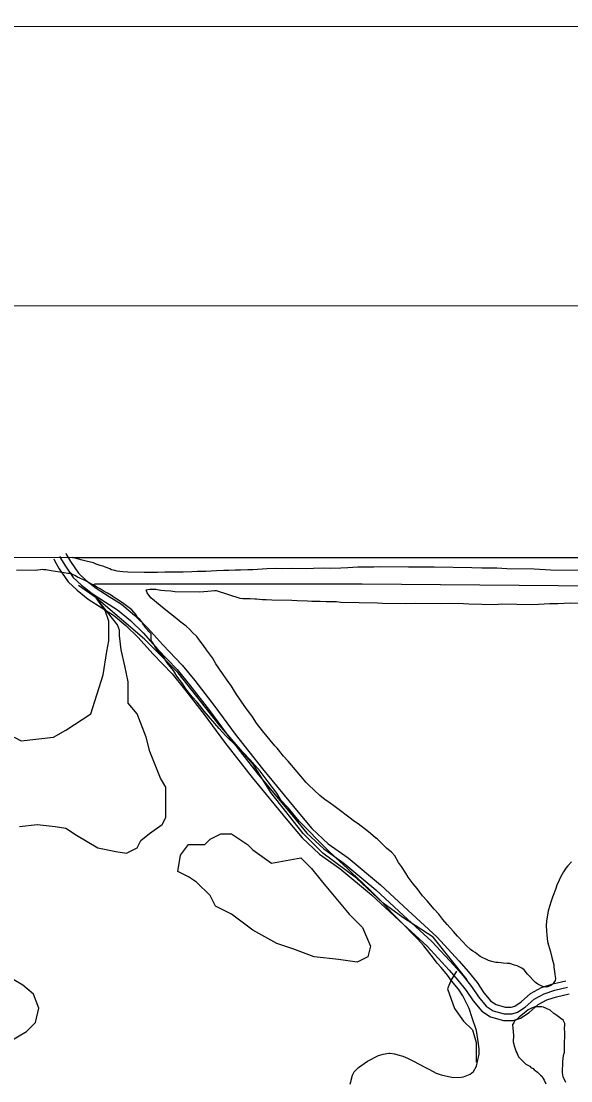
# Model space of a CAD drawing. Extents: x 3245246 to 3283090, y 806824 to 832173.
# Drawn here: x 3273620 to 3274851, y 829217 to 831590 of the extents above; entities that cross this region are included whole.
import ezdxf

# ---------------------------------------------------------------- set-up
doc = ezdxf.new("R2010")
doc.units = 0
for name, color, linetype in [('G-ANNO-NPLT', 7, 'Continuous'), ('V-ANNO-SYMB', 7, 'Continuous'), ('V-GRID-FRAM', 7, 'Continuous'), ('V-ROAD-CNTR', 7, 'Continuous'), ('V-SITE-VEGE', 7, 'Continuous'), ('V-TOPO-SHOR', 7, 'Continuous')]:
    doc.layers.add(name, color=color, linetype=linetype)

msp = doc.modelspace()

# ---------------------------------------------------------------- linework, layer by layer
at = {"layer": 'G-ANNO-NPLT'}
msp.add_lwpolyline([(3245829.3, 807423.2), (3282496, 807407.2), (3282506.5, 831573.8), (3245839.8, 831589.8)], close=True, dxfattribs=at)
at = {"layer": 'V-ANNO-SYMB'}
msp.add_lwpolyline([(3248579.7, 808047), (3281662.9, 808032.6), (3281672.9, 830949.1), (3248589.7, 830963.6), (3248579.7, 808047)], dxfattribs=at)
at = {"layer": 'V-GRID-FRAM'}
msp.add_lwpolyline([(3249428.8, 830400), (3280833.3, 830386.3), (3280833.3, 812199.6), (3249412.9, 812213.3), (3249428.8, 830400)], dxfattribs=at)
at = {"layer": 'V-ROAD-CNTR'}
for points in [[(3273706.5, 830392.1), (3273708.5, 830387.8), (3273717.6, 830372), (3273736.6, 830344.3), (3273755, 830327.2), (3273779.1, 830308.2), (3273808.9, 830289.3), (3273835.8, 830272.1), (3273864.7, 830247.9), (3273893.2, 830220.3), (3273925.8, 830183.4), (3273969, 830138.3), (3273997.1, 830103.9), (3274041.9, 830046.5), (3274087, 829984.6), (3274148.7, 829906.3), (3274229, 829809.4), (3274259.9, 829771.7), (3274297.7, 829736.6), (3274342.7, 829704.4), (3274414.5, 829645.1), (3274476.4, 829587.4), (3274539.8, 829529.2), (3274589.3, 829475.2), (3274609.5, 829452.6), (3274628.6, 829428.7), (3274643.9, 829405.1), (3274661.5, 829384.6), (3274677.1, 829374.1), (3274701.8, 829367.2), (3274719.4, 829367.2), (3274731.6, 829371.1), (3274748.4, 829382), (3274768.9, 829400.3), (3274791.3, 829412.2), (3274814.6, 829420), (3274843.3, 829426.7)], [(3273720.1, 830398.4), (3273721.8, 830394.7), (3273730.3, 830380), (3273748.1, 830354.2), (3273764.8, 830338.6), (3273787.8, 830320.5), (3273817, 830302), (3273844.7, 830284.3), (3273874.8, 830259), (3273904, 830230.7), (3273936.9, 830193.6), (3273980.2, 830148.2), (3274008.8, 830113.3), (3274053.9, 830055.6), (3274099, 829993.7), (3274160.4, 829915.7), (3274240.5, 829818.9), (3274270.9, 829782), (3274307.2, 829748.3), (3274351.9, 829716.3), (3274424.4, 829656.3), (3274486.6, 829598.4), (3274550.4, 829539.8), (3274600.4, 829485.3), (3274620.9, 829462.3), (3274640.8, 829437.4), (3274655.9, 829414.1), (3274671.6, 829395.9), (3274683.5, 829387.9), (3274703.8, 829382.2), (3274717.1, 829382.2), (3274725.1, 829384.8), (3274739.3, 829393.9), (3274760.2, 829412.7), (3274785.4, 829426.1), (3274810.5, 829434.4), (3274839.8, 829441.3)], [(3273692.9, 830385.8), (3273695.2, 830380.9), (3273704.9, 830364), (3273725.2, 830334.4), (3273745.3, 830315.8), (3273770.4, 830295.9), (3273800.9, 830276.6), (3273826.9, 830260), (3273854.7, 830236.7), (3273882.3, 830210), (3273914.8, 830173.3), (3273957.8, 830128.3), (3273985.4, 830094.5), (3274029.9, 830037.5), (3274075.1, 829975.6), (3274137.1, 829896.8), (3274217.4, 829799.8), (3274249, 829761.4), (3274288.2, 829725), (3274333.6, 829692.5), (3274404.6, 829633.8), (3274466.2, 829576.4), (3274529.2, 829518.5), (3274578.2, 829465.2), (3274598, 829443), (3274616.4, 829419.9), (3274631.8, 829396.1), (3274651.5, 829373.2), (3274670.8, 829360.3), (3274699.7, 829352.2), (3274721.7, 829352.2), (3274738, 829357.4), (3274757.6, 829370), (3274777.5, 829387.9), (3274797.2, 829398.4), (3274818.7, 829405.5), (3274846.7, 829412.1)]]:
    msp.add_lwpolyline(points, dxfattribs=at)
at = {"layer": 'V-SITE-VEGE'}
for p, q in [((3273735.2, 830389.4), (3275489.6, 830388.7)), ((3273749.2, 830385.5), (3273735.2, 830389.4)), ((3273735.2, 830389.4), (3273735.2, 830389.4)), ((3273753.4, 830383.8), (3273749.2, 830385.5)), ((3273765.8, 830380.9), (3273753.4, 830383.8)), ((3273781.9, 830376.9), (3273765.8, 830380.9)), ((3273787.8, 830374.2), (3273781.9, 830376.9)), ((3273796.9, 830371.3), (3273787.8, 830374.2)), ((3273802.8, 830369.6), (3273796.9, 830371.3)), ((3273809.2, 830367.4), (3273802.8, 830369.6)), ((3273651.9, 830359.9), (3273609.9, 830360.5)), ((3273668.6, 830362.4), (3273651.9, 830359.9)), ((3273670.8, 830361.2), (3273668.6, 830362.4)), ((3273675.6, 830361.2), (3273670.8, 830361.2)), ((3273687.4, 830359.4), (3273675.6, 830361.2)), ((3273716.4, 830354.7), (3273687.4, 830359.4)), ((3273724.5, 830353.5), (3273716.4, 830354.7)), ((3273732.6, 830352.9), (3273724.5, 830353.5)), ((3273734.7, 830351.2), (3273732.6, 830352.9)), ((3273740, 830349), (3273734.7, 830351.2)), ((3273746.4, 830345.1), (3273740, 830349)), ((3273763.6, 830337.3), (3273746.4, 830345.1)), ((3273812.9, 830365.7), (3273809.2, 830367.4)), ((3273818.8, 830363.5), (3273812.9, 830365.7)), ((3273822.6, 830361.8), (3273818.8, 830363.5)), ((3273829.5, 830359.6), (3273822.6, 830361.8)), ((3273834.9, 830358.4), (3273829.5, 830359.6)), ((3273840.8, 830357.8), (3273834.9, 830358.4)), ((3273847.8, 830356.6), (3273840.8, 830357.8)), ((3273859.1, 830355.9), (3273847.8, 830356.6)), ((3273895.7, 830355.4), (3273859.1, 830355.9)), ((3273912.9, 830355.7), (3273895.7, 830355.4)), ((3273925.3, 830355.5), (3273912.9, 830355.7)), ((3273942, 830356.4), (3273925.3, 830355.5)), ((3273953.3, 830356.2), (3273942, 830356.4)), ((3273971.6, 830356.5), (3273953.3, 830356.2)), ((3273982.9, 830356.4), (3273971.6, 830356.5)), ((3274002.3, 830357.2), (3273982.9, 830356.4)), ((3274015.2, 830357.5), (3274002.3, 830357.2)), ((3274033.5, 830357.8), (3274015.2, 830357.5)), ((3274045.4, 830358.7), (3274033.5, 830357.8)), ((3274057.2, 830359.1), (3274045.4, 830358.7)), ((3274073.9, 830359.9), (3274057.2, 830359.1)), ((3274085.3, 830360.3), (3274073.9, 830359.9)), ((3274100.3, 830360.6), (3274085.3, 830360.3)), ((3274111.1, 830360.5), (3274100.3, 830360.6)), ((3274127.8, 830361.3), (3274111.1, 830360.5)), ((3274139.1, 830361.7), (3274127.8, 830361.3)), ((3274170.4, 830364), (3274139.1, 830361.7)), ((3274191.4, 830364.2), (3274170.4, 830364)), ((3274205.3, 830364), (3274191.4, 830364.2)), ((3274228.5, 830364.2), (3274205.3, 830364)), ((3274258.6, 830363.8), (3274228.5, 830364.2)), ((3274274.3, 830364.7), (3274258.6, 830363.8)), ((3274296.9, 830364.9), (3274274.3, 830364.7)), ((3274311.9, 830364.7), (3274296.9, 830364.9)), ((3274335.6, 830365.4), (3274311.9, 830364.7)), ((3274351.3, 830365.8), (3274335.6, 830365.4)), ((3274373.9, 830367.1), (3274351.3, 830365.8)), ((3274387.3, 830367.4), (3274373.9, 830367.1)), ((3274409.4, 830367.1), (3274387.3, 830367.4)), ((3274424, 830368), (3274409.4, 830367.1)), ((3274487.5, 830367.1), (3274424, 830368)), ((3274505.8, 830367.4), (3274487.5, 830367.1)), ((3274524.6, 830367.1), (3274505.8, 830367.4)), ((3274544.5, 830367.4), (3274524.6, 830367.1)), ((3274629, 830366.2), (3274544.5, 830367.4)), ((3274651.1, 830365.3), (3274629, 830366.2)), ((3274685, 830364.9), (3274651.1, 830365.3)), ((3274707.1, 830364), (3274685, 830364.9)), ((3274768.4, 830363.2), (3274707.1, 830364)), ((3274805.5, 830361), (3274768.4, 830363.2)), ((3274934.7, 830359.2), (3274805.5, 830361)), ((3273774.8, 830330.7), (3273763.6, 830337.3)), ((3273781.7, 830327.9), (3273774.8, 830330.7)), ((3273789.7, 830323), (3273781.7, 830327.9)), ((3273796.7, 830319.1), (3273789.7, 830323)), ((3273805.7, 830313.1), (3273796.7, 830319.1)), ((3273813.2, 830309.2), (3273805.7, 830313.1)), ((3273822.3, 830303.7), (3273813.2, 830309.2)), ((3273828.2, 830299.8), (3273822.3, 830303.7)), ((3273840.4, 830292.1), (3273828.2, 830299.8)), ((3273850, 830285), (3273840.4, 830292.1)), ((3273868.2, 830271.8), (3273850, 830285)), ((3273877.2, 830260.9), (3273868.2, 830271.8)), ((3273880.8, 830255), (3273877.2, 830260.9)), ((3273885.6, 830250.1), (3273880.8, 830255)), ((3273890.9, 830244.1), (3273885.6, 830250.1)), ((3273893, 830238.6), (3273890.9, 830244.1)), ((3273895.1, 830237), (3273893, 830238.6)), ((3273897.2, 830233.2), (3273895.1, 830237)), ((3273903.6, 830226.1), (3273897.2, 830233.2)), ((3273906.2, 830223.4), (3273903.6, 830226.1)), ((3273911, 830217.9), (3273906.2, 830223.4)), ((3273911.5, 830212.5), (3273911, 830217.9)), ((3273911.3, 830202.9), (3273911.5, 830212.5)), ((3273914.5, 830198), (3273911.3, 830202.9)), ((3273921.9, 830186), (3273914.5, 830198)), ((3273939.3, 830164.8), (3273921.9, 830186)), ((3273947.2, 830153.4), (3273939.3, 830164.8)), ((3273961, 830136), (3273947.2, 830153.4)), ((3273968.4, 830123.5), (3273961, 830136)), ((3273981.1, 830106.6), (3273968.4, 830123.5)), ((3273989, 830095.2), (3273981.1, 830106.6)), ((3274003.2, 830077.2), (3273989, 830095.2)), ((3274013.8, 830065.2), (3274003.2, 830077.2)), ((3274029.7, 830045.1), (3274013.8, 830065.2)), ((3274063.1, 830006.4), (3274029.7, 830045.1)), ((3274078.5, 829990), (3274063.1, 830006.4)), ((3274101.3, 829967.1), (3274078.5, 829990)), ((3274117.2, 829952.4), (3274101.3, 829967.1)), ((3274132.1, 829937.1), (3274117.2, 829952.4)), ((3274154.9, 829910.9), (3274132.1, 829937.1)), ((3274170.7, 829889.7), (3274154.9, 829910.9)), ((3274192.4, 829861.4), (3274170.7, 829889.7)), ((3274201.9, 829845.1), (3274192.4, 829861.4)), ((3274215.7, 829830.9), (3274201.9, 829845.1)), ((3274218.9, 829828.2), (3274215.7, 829830.9)), ((3274231.6, 829811.9), (3274218.9, 829828.2)), ((3274243.2, 829797.7), (3274231.6, 829811.9)), ((3274266, 829774.8), (3274243.2, 829797.7)), ((3274031, 829746.3), (3274042.9, 829758.3)), ((3274042.9, 829758.3), (3274066.9, 829770.3)), ((3274066.9, 829770.3), (3274090.8, 829770.3)), ((3274090.8, 829770.3), (3274126.7, 829746.3)), ((3274281.4, 829759.5), (3274266, 829774.8)), ((3274306.9, 829733.9), (3274281.4, 829759.5)), ((3273977.1, 829722.3), (3273995, 829746.3)), ((3273995, 829746.3), (3274031, 829746.3)), ((3274126.7, 829746.3), (3274138.7, 829734.3)), ((3274138.7, 829734.3), (3274180.6, 829704.4)), ((3274323.9, 829717.5), (3274306.9, 829733.9)), ((3273971.1, 829686.4), (3273977.1, 829722.3)), ((3274180.6, 829704.4), (3274246.5, 829716.3)), ((3274246.5, 829716.3), (3274270.4, 829692.4)), ((3274350.5, 829692.9), (3274323.9, 829717.5)), ((3273995, 829674.4), (3273971.1, 829686.4)), ((3274270.4, 829692.4), (3274294.4, 829662.4)), ((3274359.5, 829684.1), (3274350.5, 829692.9)), ((3274386.1, 829659.5), (3274359.5, 829684.1)), ((3274013, 829662.4), (3273995, 829674.4)), ((3274042.9, 829632.5), (3274013, 829662.4)), ((3274294.4, 829662.4), (3274354.2, 829590.5)), ((3274403.1, 829642.6), (3274386.1, 829659.5)), ((3274427.5, 829618), (3274403.1, 829642.6)), ((3274054.9, 829608.5), (3274042.9, 829632.5)), ((3274449.8, 829593.5), (3274427.5, 829618)), ((3274090.8, 829590.5), (3274054.9, 829608.5)), ((3274138.7, 829554.6), (3274090.8, 829590.5)), ((3274354.2, 829590.5), (3274384.2, 829560.6)), ((3274479, 829564.6), (3274449.8, 829593.5)), ((3274497, 829546), (3274479, 829564.6)), ((3274192.6, 829524.6), (3274138.7, 829554.6)), ((3274384.2, 829560.6), (3274402.1, 829518.6)), ((3274507.6, 829535.6), (3274497, 829546)), ((3274228.5, 829512.6), (3274192.6, 829524.6)), ((3274402.1, 829518.6), (3274396.1, 829494.7)), ((3274521.9, 829519.8), (3274507.6, 829535.6)), ((3274543.6, 829492.1), (3274521.9, 829519.8)), ((3274276.4, 829494.7), (3274228.5, 829512.6)), ((3274330.3, 829488.7), (3274276.4, 829494.7)), ((3274396.1, 829494.7), (3274372.2, 829482.7)), ((3274551.5, 829480.7), (3274543.6, 829492.1)), ((3274372.2, 829482.7), (3274330.3, 829488.7)), ((3274560.6, 829470.8), (3274551.5, 829480.7)), ((3274574.3, 829454), (3274560.6, 829470.8)), ((3274583.8, 829441.5), (3274574.3, 829454)), ((3274599.2, 829422.4), (3274583.8, 829441.5)), ((3274608.7, 829407.7), (3274599.2, 829422.4)), ((3274622.8, 829379), (3274608.7, 829407.7)), ((3274630, 829358.4), (3274622.8, 829379)), ((3274750.8, 829372.4), (3274745.9, 829369.2)), ((3274755.2, 829376.1), (3274750.8, 829372.4)), ((3274758.4, 829377.7), (3274755.2, 829376.1)), ((3274762.8, 829380.3), (3274758.4, 829377.7)), ((3274766.6, 829381.3), (3274762.8, 829380.3)), ((3274769.8, 829382.9), (3274766.6, 829381.3)), ((3274775.7, 829383.3), (3274769.8, 829382.9)), ((3274786, 829383.2), (3274775.7, 829383.3)), ((3274789.7, 829382.6), (3274786, 829383.2)), ((3274797.7, 829378.7), (3274789.7, 829382.6)), ((3274804.2, 829375.4), (3274797.7, 829378.7)), ((3274812.7, 829368.3), (3274804.2, 829375.4)), ((3274639.3, 829329.8), (3274630, 829358.4)), ((3274724.1, 829350.7), (3274723, 829347.5)), ((3274727.4, 829353.3), (3274724.1, 829350.7)), ((3274729.6, 829354.9), (3274727.4, 829353.3)), ((3274735, 829360.2), (3274729.6, 829354.9)), ((3274739.9, 829363.9), (3274735, 829360.2)), ((3274745.9, 829369.2), (3274739.9, 829363.9)), ((3274819.1, 829363.9), (3274812.7, 829368.3)), ((3274828.1, 829356.8), (3274819.1, 829363.9)), ((3274833.5, 829352.9), (3274828.1, 829356.8)), ((3274837.1, 829345.9), (3274833.5, 829352.9)), ((3274642.8, 829310.4), (3274639.3, 829329.8)), ((3274723, 829347.5), (3274720.3, 829343.2)), ((3274720.3, 829343.2), (3274722.1, 829318.9)), ((3274836.9, 829331.3), (3274837.1, 829345.9)), ((3274837.4, 829328.6), (3274836.9, 829331.3)), ((3274836.9, 829291), (3274837.4, 829328.6)), ((3274645.8, 829289.3), (3274642.8, 829310.4)), ((3274722.1, 829318.9), (3274721.9, 829304.4)), ((3274721.9, 829304.4), (3274724.4, 829293.1)), ((3274420, 829274.2), (3274430.3, 829276.7)), ((3274430.3, 829276.7), (3274443.2, 829279.2)), ((3274443.2, 829279.2), (3274446.5, 829279.2)), ((3274446.5, 829279.2), (3274456.1, 829278)), ((3274456.1, 829278), (3274463.1, 829275.7)), ((3274642.1, 829260.3), (3274645.6, 829276.9)), ((3274645.6, 829276.9), (3274645.8, 829289.3)), ((3274724.4, 829293.1), (3274728.6, 829282.2)), ((3274728.6, 829282.2), (3274730.7, 829278.4)), ((3274730.7, 829278.4), (3274731.7, 829274.7)), ((3274834.5, 829274.3), (3274836.2, 829281.8)), ((3274836.2, 829281.8), (3274836.9, 829291)), ((3274375.5, 829247.3), (3274395.6, 829261.6)), ((3274395.6, 829261.6), (3274420, 829274.2)), ((3274463.1, 829275.7), (3274474.9, 829272.3)), ((3274474.9, 829272.3), (3274485.1, 829267.9)), ((3274485.1, 829267.9), (3274500, 829260.7)), ((3274500, 829260.7), (3274509.6, 829255.2)), ((3274509.6, 829255.2), (3274525.1, 829247.4)), ((3274639.8, 829250.1), (3274642.1, 829260.3)), ((3274731.7, 829274.7), (3274733.3, 829271.4)), ((3274733.3, 829271.4), (3274738.6, 829266)), ((3274738.6, 829266), (3274742.8, 829262.1)), ((3274742.8, 829262.1), (3274749.7, 829255)), ((3274749.7, 829255), (3274758.8, 829250.1)), ((3274832.4, 829235.6), (3274832.7, 829260.9)), ((3274832.7, 829260.9), (3274834.5, 829274.3)), ((3274356.7, 829209.9), (3274361.8, 829229.8)), ((3274361.8, 829229.8), (3274365.7, 829237.2)), ((3274365.7, 829237.2), (3274375.5, 829247.3)), ((3274525.1, 829247.4), (3274534.2, 829242.4)), ((3274534.2, 829242.4), (3274549.2, 829234.7)), ((3274549.2, 829234.7), (3274560.4, 829230.8)), ((3274560.4, 829230.8), (3274577.1, 829226.8)), ((3274610.4, 829226.3), (3274625.1, 829232.5)), ((3274625.1, 829232.5), (3274632.7, 829238.4)), ((3274632.7, 829238.4), (3274639.8, 829250.1)), ((3274758.8, 829250.1), (3274761.5, 829247.3)), ((3274761.5, 829247.3), (3274766.3, 829244.6)), ((3274766.3, 829244.6), (3274768.4, 829241.9)), ((3274768.4, 829241.9), (3274773.2, 829239.1)), ((3274773.2, 829239.1), (3274775.9, 829236.9)), ((3274775.9, 829236.9), (3274782.7, 829229.8)), ((3274782.7, 829229.8), (3274785.9, 829227.6)), ((3274833.8, 829226.4), (3274832.4, 829235.6)), ((3274577.1, 829226.8), (3274588.3, 829225)), ((3274588.3, 829225), (3274605, 829225.8)), ((3274605, 829225.8), (3274610.4, 829226.3)), ((3274785.9, 829227.6), (3274788.6, 829222.7)), ((3274788.6, 829222.7), (3274791.2, 829218.9)), ((3274791.2, 829218.9), (3274794.9, 829210.3)), ((3274839.6, 829213.9), (3274833.8, 829226.4))]:
    msp.add_line(p, q, dxfattribs=at)
for points in [[(3274815.9, 829442), (3274810.9, 829435.1), (3274807.1, 829431.3), (3274799.5, 829427.7), (3274795.7, 829427.2), (3274790.4, 829427.8), (3274786.1, 829429.5), (3274777, 829433.9), (3274771.7, 829437.8), (3274753.6, 829456.3), (3274746.2, 829465.6), (3274740.9, 829469.4), (3274730.7, 829474.9), (3274724.3, 829476.6), (3274714.1, 829480), (3274708.2, 829480.1), (3274699.6, 829480.8), (3274694.8, 829481.9), (3274687.8, 829482.5), (3274682.9, 829482.6), (3274673.8, 829484.3), (3274666.3, 829487.1), (3274648.1, 829496), (3274640.1, 829502), (3274636.9, 829504.8), (3274631.6, 829507.5), (3274626.3, 829511.4), (3274616.7, 829520.7), (3274609.8, 829527.8), (3274597.1, 829541.4), (3274588.1, 829551.7), (3274573.7, 829567), (3274564.2, 829578.5), (3274555.2, 829590.4), (3274544.6, 829601.9), (3274528.7, 829620.4), (3274518.7, 829631.8), (3274506.5, 829648.2), (3274498, 829658.5), (3274486.9, 829673.2), (3274481.1, 829682.4), (3274471.7, 829697.1), (3274464.8, 829706.3), (3274456.4, 829721), (3274450, 829728.6), (3274438.3, 829738.5), (3274417.6, 829758.1), (3274412.3, 829762), (3274397.4, 829775.1), (3274374.5, 829792.7), (3274366.5, 829798.2), (3274353.7, 829807.5), (3274332.4, 829823.9), (3274322.8, 829831.1), (3274308.9, 829840.9), (3274300.9, 829846.4), (3274288.7, 829856.3), (3274263.2, 829879.8), (3274257.9, 829885.3), (3274217.6, 829932.7), (3274207.6, 829944.6), (3274193.3, 829962.1), (3274188, 829967.5), (3274160.4, 830000.7), (3274147.2, 830018.2), (3274138.3, 830032.3), (3274122.9, 830052.4), (3274114, 830065.5), (3274100.3, 830086.1), (3274091.3, 830100.8), (3274081.3, 830114.4), (3274070.7, 830129), (3274056, 830150.8), (3274048.1, 830164.3), (3274034.9, 830182.3), (3274028.5, 830192.1), (3274018.5, 830204.6), (3274013.2, 830212.2), (3274003.6, 830221.5), (3273997.8, 830227.5), (3273989.3, 830235.1), (3273983.4, 830240.1), (3273974.4, 830246.7), (3273968.5, 830251.6), (3273940.3, 830274), (3273931.3, 830281.7), (3273910.5, 830298.7), (3273902.1, 830310.1), (3273900, 830316.6), (3273903.8, 830317.1), (3273908.1, 830318.1), (3273921.6, 830317.9), (3273932.8, 830316.1), (3273942, 830314.9), (3273955.4, 830314.2), (3273964, 830313), (3274020, 830312.2), (3274029.1, 830313.2), (3274038.3, 830313.6), (3274052.9, 830315), (3274056.6, 830315)], [(3274056.6, 830315), (3274109.7, 830298.1), (3274116.1, 830297.4), (3274132.8, 830297.2), (3274143, 830296.5), (3274147.3, 830296.5), (3274160.2, 830295.2), (3274168.3, 830295.1), (3274181.2, 830294.4), (3274226.4, 830293.7), (3274238.3, 830292.5), (3274261.4, 830292.2), (3274270.5, 830291.5), (3274289.4, 830291.2), (3274302.8, 830290.5), (3274326, 830290.2), (3274335.7, 830289)], [(3274335.7, 830289), (3274417.5, 830287.9), (3274429.3, 830287.1), (3274479.9, 830286.4), (3274502.5, 830286.7), (3274561.7, 830285.8), (3274579.5, 830286.7), (3274610.7, 830286.2), (3274622.5, 830285), (3274680.6, 830284.2), (3274695.7, 830285), (3274764.1, 830284.1), (3274778.6, 830284.4), (3274803.4, 830285.7), (3274821.7, 830286), (3274850.3, 830287.2), (3274870.2, 830286.9)], [(3274852.4, 829707.9), (3274843.7, 829698.9), (3274839.8, 829693.6), (3274834.3, 829685), (3274831, 829679.7), (3274827.1, 829672.2), (3274824.9, 829666.3), (3274819.4, 829655.1), (3274816.5, 829646), (3274811.5, 829632.1), (3274809.8, 829628.3), (3274805.9, 829617.1), (3274803.7, 829610.1), (3274800.3, 829598.3), (3274796.2, 829574.7), (3274795.5, 829565.5), (3274795.9, 829552.6), (3274796.8, 829543.5), (3274798.8, 829529.4), (3274800.8, 829521.3), (3274805.4, 829506.2), (3274808, 829493.8), (3274812.6, 829477), (3274813, 829472.2), (3274814.5, 829462.5), (3274815, 829455.5), (3274816.5, 829446.3), (3274815.9, 829442)]]:
    msp.add_lwpolyline(points, dxfattribs=at)
at = {"layer": 'V-TOPO-SHOR'}
for points in [[(3274618.6, 829443.2), (3274542.8, 829539.1), (3274474.9, 829583), (3274430.9, 829615), (3274371, 829671), (3274295.2, 829726.9), (3274251.2, 829770.9), (3274179.4, 829862.8), (3274139.5, 829926.7), (3274063.6, 830014.6), (3273971.8, 830130.5), (3273895.9, 830206.5), (3273788.1, 830298.4), (3273748.1, 830326.4)], [(3273784.1, 830330.4), (3274383.3, 830330.1), (3274910.6, 830325.9), (3275218.2, 830329.7)], [(3273604.2, 829986.9), (3273620.2, 829978.9), (3273692.1, 829986.8), (3273720, 830002.8), (3273776, 830038.7), (3273804, 830126.6), (3273812, 830178.5), (3273816, 830202.5), (3273816, 830246.4), (3273808, 830270.4), (3273788.1, 830298.4)], [(3273616.1, 829787.1), (3273656, 829791.1), (3273696, 829787.1), (3273719.9, 829783.1), (3273743.9, 829767.1), (3273791.8, 829739.1), (3273831.8, 829731.1), (3273855.7, 829727.1), (3273879.7, 829739.1), (3273887.7, 829755.1), (3273907.7, 829771), (3273935.7, 829791), (3273943.7, 829807), (3273943.7, 829826.9), (3273943.7, 829850.9), (3273943.7, 829874.9), (3273931.7, 829894.9), (3273907.8, 829954.8), (3273899.8, 829986.8), (3273879.8, 830038.7), (3273859.9, 830062.7), (3273859.9, 830086.6), (3273859.9, 830110.6), (3273851.9, 830146.6), (3273844, 830182.5), (3273840, 830214.5), (3273840, 830226.5), (3273836, 830238.5), (3273788.1, 830298.4)], [(3273591.9, 829303.8), (3273631.9, 829327.7), (3273651.8, 829347.7), (3273659.9, 829379.7), (3273647.9, 829411.6), (3273623.9, 829431.6), (3273604, 829443.6)], [(3274594.7, 829463.1), (3274582.7, 829443.2), (3274574.7, 829423.2), (3274590.6, 829379.3), (3274610.6, 829351.3), (3274630.5, 829331.3), (3274638.5, 829303.3), (3274638.5, 829299.3), (3274638.5, 829287.4), (3274638.5, 829259.4)]]:
    msp.add_lwpolyline(points, dxfattribs=at)

doc.saveas('drawing.dxf')
